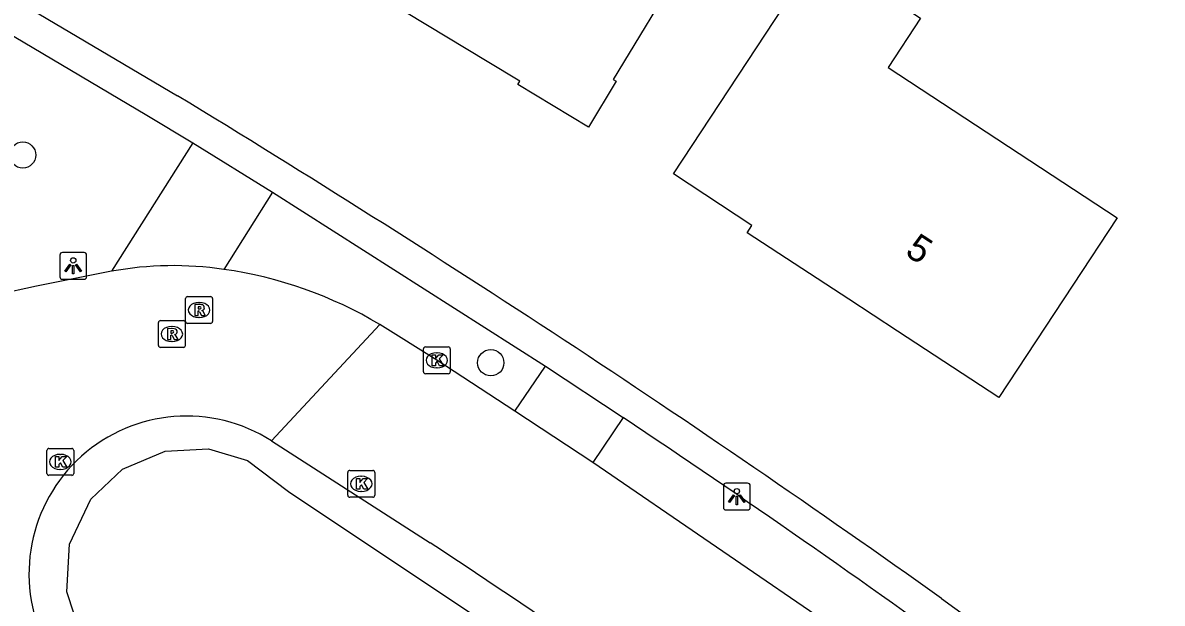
# Model space of a CAD drawing. Extents: x 160457 to 162082, y 388340 to 389736.
# Drawn here: x 160760.92 to 160803.31, y 389312.74 to 389334.34 of the extents above; entities that cross this region are included whole.
import ezdxf

# ---------------------------------------------------------------- set-up
doc = ezdxf.new("R2010")
doc.units = 0
for name, color, linetype in [('IMGEO_Boom', 7, 'Continuous'), ('IMGEO_Groenvoorziening', 7, 'Continuous'), ('IMGEO_Kolk', 7, 'Continuous'), ('IMGEO_Lichtpunt', 7, 'Continuous'), ('IMGEO_Pand', 7, 'Continuous'), ('IMGEO_Pand_nummerreeks', 7, 'Continuous'), ('IMGEO_Rijbaan_lokaal_gesloten', 7, 'Continuous'), ('IMGEO_Rioolput', 7, 'Continuous'), ('IMGEO_Voetpad_open', 7, 'Continuous')]:
    doc.layers.add(name, color=color, linetype=linetype)

msp = doc.modelspace()

# ---------------------------------------------------------------- linework, layer by layer
at = {"layer": 'IMGEO_Boom'}
for centre in [(160760.919, 389329.422), (160778.331, 389321.692)]:
    msp.add_circle(centre, 0.489, dxfattribs=at)
at = {"layer": 'IMGEO_Groenvoorziening'}
msp.add_lwpolyline([(160773.139, 389299.851), (160769.721, 389298.013), (160763.094, 389311.539), (160762.561, 389313.17), (160762.659, 389314.938), (160763.453, 389316.616), (160764.627, 389317.729), (160766.213, 389318.407), (160767.837, 389318.483), (160769.282, 389318.057), (160770.802, 389316.902), (160784.025, 389308.084), (160781.207, 389305.183)], dxfattribs=at)
at = {"layer": 'IMGEO_Kolk'}
for p, q in [((160775.825, 389321.357), (160775.825, 389322.209)), ((160775.9, 389322.283), (160776.752, 389322.283)), ((160776.826, 389322.209), (160776.826, 389321.357)), ((160776.313, 389322.063), (160776.338, 389322.063)), ((160776.752, 389321.283), (160775.9, 389321.283)), ((160776.336, 389321.503), (160776.311, 389321.503)), ((160761.817, 389317.577), (160761.817, 389318.429)), ((160761.892, 389318.503), (160762.744, 389318.503)), ((160762.818, 389318.429), (160762.818, 389317.577)), ((160762.305, 389318.283), (160762.33, 389318.283)), ((160762.744, 389317.503), (160761.892, 389317.503)), ((160762.328, 389317.723), (160762.303, 389317.723)), ((160773.013, 389316.761), (160773.013, 389317.613)), ((160773.088, 389317.687), (160773.94, 389317.687)), ((160773.501, 389317.467), (160773.526, 389317.467)), ((160774.014, 389317.613), (160774.014, 389316.761)), ((160773.94, 389316.687), (160773.088, 389316.687)), ((160773.524, 389316.907), (160773.499, 389316.907))]:
    msp.add_line(p, q, dxfattribs=at)
for points in [[(160775.825, 389321.357), (160775.825, 389322.209)], [(160775.9, 389322.283), (160776.752, 389322.283)], [(160776.826, 389322.209), (160776.826, 389321.357)], [(160776.146, 389321.983), (160776.269, 389321.983), (160776.269, 389321.832), (160776.399, 389321.983), (160776.563, 389321.983), (160776.417, 389321.832), (160776.57, 389321.583), (160776.418, 389321.583), (160776.333, 389321.747), (160776.269, 389321.68), (160776.269, 389321.583), (160776.146, 389321.583), (160776.146, 389321.983)], [(160776.752, 389321.283), (160775.9, 389321.283)], [(160761.817, 389317.577), (160761.817, 389318.429)], [(160761.892, 389318.503), (160762.744, 389318.503)], [(160762.818, 389318.429), (160762.818, 389317.577)], [(160762.138, 389318.203), (160762.261, 389318.203), (160762.261, 389318.052), (160762.391, 389318.203), (160762.555, 389318.203), (160762.409, 389318.052), (160762.562, 389317.803), (160762.41, 389317.803), (160762.325, 389317.967), (160762.261, 389317.9), (160762.261, 389317.803), (160762.138, 389317.803), (160762.138, 389318.203)], [(160762.744, 389317.503), (160761.892, 389317.503)], [(160773.013, 389316.761), (160773.013, 389317.613)], [(160773.088, 389317.687), (160773.94, 389317.687)], [(160774.014, 389317.613), (160774.014, 389316.761)], [(160773.334, 389317.387), (160773.457, 389317.387), (160773.457, 389317.236), (160773.587, 389317.387), (160773.751, 389317.387), (160773.605, 389317.236), (160773.758, 389316.987), (160773.606, 389316.987), (160773.521, 389317.151), (160773.457, 389317.084), (160773.457, 389316.987), (160773.334, 389316.987), (160773.334, 389317.387)], [(160773.94, 389316.687), (160773.088, 389316.687)]]:
    msp.add_lwpolyline(points, dxfattribs=at)
for centre, start, end in [((160775.902, 389322.207), 91.552, 178.448), ((160775.902, 389322.207), 91.552, 178.448), ((160776.75, 389322.207), 1.552, 88.448), ((160776.75, 389322.207), 1.552, 88.448), ((160775.902, 389321.359), 181.552, 268.448), ((160775.902, 389321.359), 181.552, 268.448), ((160776.75, 389321.359), 271.552, 358.448), ((160776.75, 389321.359), 271.552, 358.448), ((160761.894, 389318.427), 91.552, 178.448), ((160761.894, 389318.427), 91.552, 178.448), ((160762.742, 389318.427), 1.552, 88.448), ((160762.742, 389318.427), 1.552, 88.448), ((160761.894, 389317.579), 181.552, 268.448), ((160761.894, 389317.579), 181.552, 268.448), ((160762.742, 389317.579), 271.552, 358.448), ((160762.742, 389317.579), 271.552, 358.448), ((160773.09, 389317.611), 91.552, 178.448), ((160773.09, 389317.611), 91.552, 178.448), ((160773.938, 389317.611), 1.552, 88.448), ((160773.938, 389317.611), 1.552, 88.448), ((160773.09, 389316.763), 181.552, 268.448), ((160773.09, 389316.763), 181.552, 268.448), ((160773.938, 389316.763), 271.552, 358.448), ((160773.938, 389316.763), 271.552, 358.448)]:
    msp.add_arc(centre, 0.0765, start, end, dxfattribs=at)
for centre, major_axis, ratio, start_param, end_param in [((160776.312, 389321.783), (-0.387, 0.002), 0.722429, 4.712389, 7.853982), ((160776.337, 389321.783), (-0.39, 0.002), 0.717154, 1.570796, 4.712389), ((160762.304, 389318.003), (-0.387, 0.002), 0.722429, 4.712389, 7.853982), ((160762.329, 389318.003), (-0.39, 0.002), 0.717154, 1.570796, 4.712389), ((160773.5, 389317.187), (-0.387, 0.002), 0.722429, 4.712389, 7.853982), ((160773.525, 389317.187), (-0.39, 0.002), 0.717154, 1.570796, 4.712389)]:
    msp.add_ellipse(centre, major_axis=major_axis, ratio=ratio, start_param=start_param, end_param=end_param, dxfattribs=at)
at = {"layer": 'IMGEO_Lichtpunt'}
for p, q in [((160762.3, 389325.701), (160762.3, 389324.894)), ((160762.3, 389325.701), (160762.3, 389324.894)), ((160763.202, 389325.796), (160762.394, 389325.796)), ((160763.202, 389325.796), (160762.394, 389325.796)), ((160763.296, 389324.894), (160763.296, 389325.701)), ((160763.296, 389324.894), (160763.296, 389325.701)), ((160762.394, 389324.8), (160763.202, 389324.8)), ((160762.394, 389324.8), (160763.202, 389324.8)), ((160786.985, 389317.115), (160786.985, 389316.308)), ((160786.985, 389317.115), (160786.985, 389316.308)), ((160787.887, 389317.21), (160787.079, 389317.21)), ((160787.887, 389317.21), (160787.079, 389317.21)), ((160787.981, 389316.308), (160787.981, 389317.115)), ((160787.981, 389316.308), (160787.981, 389317.115)), ((160787.079, 389316.214), (160787.887, 389316.214)), ((160787.079, 389316.214), (160787.887, 389316.214))]:
    msp.add_line(p, q, dxfattribs=at)
for points in [[(160762.674, 389325.365), (160762.713, 389325.337), (160762.525, 389325.075), (160762.487, 389325.102), (160762.674, 389325.365)], [(160762.776, 389325.317), (160762.823, 389325.317), (160762.823, 389324.995), (160762.776, 389324.995), (160762.776, 389325.317)], [(160762.886, 389325.337), (160762.924, 389325.364), (160763.111, 389325.102), (160763.072, 389325.074), (160762.886, 389325.337)], [(160787.359, 389316.779), (160787.398, 389316.751), (160787.21, 389316.489), (160787.172, 389316.516), (160787.359, 389316.779)], [(160787.461, 389316.731), (160787.508, 389316.731), (160787.508, 389316.409), (160787.461, 389316.409), (160787.461, 389316.731)], [(160787.571, 389316.751), (160787.609, 389316.778), (160787.796, 389316.516), (160787.757, 389316.488), (160787.571, 389316.751)]]:
    msp.add_lwpolyline(points, dxfattribs=at)
for centre in [(160762.799, 389325.499), (160787.484, 389316.913)]:
    msp.add_circle(centre, 0.0994, dxfattribs=at)
for centre, start, end in [((160762.394, 389325.701), 90, 180), ((160762.394, 389325.701), 90, 180), ((160763.202, 389325.701), 0, 90), ((160763.202, 389325.701), 0, 90), ((160762.394, 389324.894), 180, 270), ((160762.394, 389324.894), 180, 270), ((160763.202, 389324.894), 270, 0), ((160763.202, 389324.894), 270, 360), ((160787.079, 389317.115), 90, 180), ((160787.079, 389317.115), 90, 180), ((160787.887, 389317.115), 0, 90), ((160787.887, 389317.115), 0, 90), ((160787.079, 389316.308), 180, 270), ((160787.079, 389316.308), 180, 270), ((160787.887, 389316.308), 270, 0), ((160787.887, 389316.308), 270, 360)]:
    msp.add_arc(centre, 0.0946, start, end, dxfattribs=at)
at = {"layer": 'IMGEO_Pand'}
for points in [[(160781.757, 389341.108), (160786.515, 389338.226), (160785.477, 389336.511), (160782.886, 389332.234), (160782.997, 389332.167), (160781.964, 389330.461), (160779.342, 389332.052), (160779.41, 389332.164), (160778.195, 389332.899), (160775.197, 389334.713), (160771.172, 389337.149), (160773.781, 389341.415), (160775.784, 389344.69), (160776.341, 389344.353), (160781.564, 389352.976), (160788.122, 389349.005), (160785.604, 389344.847), (160784.446, 389345.548), (160781.757, 389341.108)], [(160799.982, 389324.579), (160797.233, 389320.402), (160793.462, 389322.868), (160791.652, 389324.052), (160787.867, 389326.528), (160788.048, 389326.804), (160785.127, 389328.726), (160787.875, 389332.904), (160790.558, 389336.982), (160794.315, 389334.51), (160793.112, 389332.682), (160801.627, 389327.08), (160799.982, 389324.579)]]:
    msp.add_lwpolyline(points, dxfattribs=at)
at = {"layer": 'IMGEO_Rijbaan_lokaal_gesloten'}
for points in [[(160764.228, 389325.096), (160761.438, 389324.546), (160759.945, 389324.22)], [(160774.208, 389323.112), (160770.178, 389318.781)], [(160779.232, 389319.89), (160776.326, 389321.784), (160774.208, 389323.112)], [(160782.124, 389317.979), (160779.232, 389319.89)], [(160770.178, 389318.781), (160776.074, 389314.996)], [(160795.369, 389308.729), (160791.324, 389311.678), (160782.124, 389317.979)]]:
    msp.add_lwpolyline(points, dxfattribs=at)
for centre, radius, start, end in [((160766.526, 389312.556), 12.749, 81.5379, 100.3837), ((160766.234, 389309.805), 15.513, 59.0685, 81.9668), ((160767.015, 389313.846), 5.862, 57.3463, 206.3461), ((160494.488, 388889.637), 510.118, 52.85251, 56.49563)]:
    msp.add_arc(centre, radius, start, end, dxfattribs=at)
at = {"layer": 'IMGEO_Rioolput'}
for p, q in [((160766.98, 389323.23), (160766.98, 389324.082)), ((160767.055, 389324.156), (160767.907, 389324.156)), ((160767.468, 389323.936), (160767.493, 389323.936)), ((160767.981, 389324.082), (160767.981, 389323.23)), ((160767.491, 389323.376), (160767.466, 389323.376)), ((160765.968, 389322.335), (160765.968, 389323.187)), ((160766.043, 389323.261), (160766.895, 389323.261)), ((160766.456, 389323.041), (160766.481, 389323.041)), ((160766.969, 389323.187), (160766.969, 389322.335)), ((160767.907, 389323.156), (160767.055, 389323.156)), ((160766.895, 389322.261), (160766.043, 389322.261)), ((160766.479, 389322.481), (160766.454, 389322.481))]:
    msp.add_line(p, q, dxfattribs=at)
for points in [[(160766.98, 389323.23), (160766.98, 389324.082)], [(160767.055, 389324.156), (160767.907, 389324.156)], [(160767.569, 389323.854), (160767.317, 389323.856), (160767.317, 389323.456)], [(160767.981, 389324.082), (160767.981, 389323.23)], [(160767.317, 389323.456), (160767.441, 389323.456), (160767.441, 389323.618), (160767.452, 389323.618)], [(160767.495, 389323.775), (160767.441, 389323.775), (160767.441, 389323.694)], [(160767.441, 389323.694), (160767.493, 389323.694)], [(160767.499, 389323.589), (160767.57, 389323.456), (160767.71, 389323.456), (160767.645, 389323.582)], [(160765.968, 389322.335), (160765.968, 389323.187)], [(160766.043, 389323.261), (160766.895, 389323.261)], [(160766.557, 389322.959), (160766.305, 389322.961), (160766.305, 389322.561)], [(160766.969, 389323.187), (160766.969, 389322.335)], [(160767.907, 389323.156), (160767.055, 389323.156)], [(160766.305, 389322.561), (160766.429, 389322.561), (160766.429, 389322.723), (160766.44, 389322.723)], [(160766.483, 389322.88), (160766.429, 389322.88), (160766.429, 389322.799)], [(160766.429, 389322.799), (160766.481, 389322.799)], [(160766.487, 389322.694), (160766.558, 389322.561), (160766.698, 389322.561), (160766.633, 389322.687)], [(160766.895, 389322.261), (160766.043, 389322.261)]]:
    msp.add_lwpolyline(points, dxfattribs=at)
for centre, radius, start, end in [((160767.057, 389324.08), 0.0765, 91.552, 178.448), ((160767.057, 389324.08), 0.0765, 91.552, 178.448), ((160767.568, 389323.744), 0.109, 350.3612, 89.416), ((160767.905, 389324.08), 0.0765, 1.552, 88.448), ((160767.905, 389324.08), 0.0765, 1.552, 88.448), ((160767.451, 389323.565), 0.0533, 26.0293, 88.6989), ((160767.477, 389323.883), 0.19, 274.7715, 282.9687), ((160767.501, 389323.679), 0.0964, 77.0061, 93.1865), ((160767.515, 389323.736), 0.0378, 276.6634, 79.6772), ((160767.566, 389323.744), 0.112, 277.5842, 350.9817), ((160767.55, 389323.529), 0.108, 29.5134, 73.7905), ((160766.045, 389323.185), 0.0765, 91.552, 178.448), ((160766.045, 389323.185), 0.0765, 91.552, 178.448), ((160766.556, 389322.849), 0.109, 350.3612, 89.416), ((160766.893, 389323.185), 0.0765, 1.552, 88.448), ((160766.893, 389323.185), 0.0765, 1.552, 88.448), ((160767.057, 389323.232), 0.0765, 181.552, 268.448), ((160767.057, 389323.232), 0.0765, 181.552, 268.448), ((160767.905, 389323.232), 0.0765, 271.552, 358.448), ((160767.905, 389323.232), 0.0765, 271.552, 358.448), ((160766.439, 389322.67), 0.0533, 26.0293, 88.6989), ((160766.465, 389322.988), 0.19, 274.7715, 282.9687), ((160766.489, 389322.784), 0.0964, 77.0061, 93.1865), ((160766.503, 389322.841), 0.0378, 276.6634, 79.6772), ((160766.554, 389322.849), 0.112, 277.5842, 350.9817), ((160766.538, 389322.634), 0.108, 29.5134, 73.7905), ((160766.045, 389322.337), 0.0765, 181.552, 268.448), ((160766.045, 389322.337), 0.0765, 181.552, 268.448), ((160766.893, 389322.337), 0.0765, 271.552, 358.448), ((160766.893, 389322.337), 0.0765, 271.552, 358.448)]:
    msp.add_arc(centre, radius, start, end, dxfattribs=at)
for centre, major_axis, ratio, start_param, end_param in [((160767.467, 389323.656), (-0.387, 0.002), 0.722429, 4.712389, 7.853982), ((160767.492, 389323.656), (-0.39, 0.002), 0.717154, 1.570796, 4.712389), ((160766.455, 389322.761), (-0.387, 0.002), 0.722429, 4.712389, 7.853982), ((160766.48, 389322.761), (-0.39, 0.002), 0.717154, 1.570796, 4.712389)]:
    msp.add_ellipse(centre, major_axis=major_axis, ratio=ratio, start_param=start_param, end_param=end_param, dxfattribs=at)
at = {"layer": 'IMGEO_Voetpad_open'}
for points in [[(160752.2, 389342.566), (160752.041, 389341.508), (160752.332, 389340.518), (160752.954, 389339.775), (160753.034, 389339.673), (160758.388, 389336.534), (160766.683, 389331.624)], [(160750.601, 389339.623), (160757.792, 389335.507), (160765.54, 389330.906), (160767.248, 389329.874)], [(160767.248, 389329.874), (160764.228, 389325.096)], [(160767.248, 389329.874), (160770.217, 389328.04)], [(160770.217, 389328.04), (160768.402, 389325.166)], [(160770.217, 389328.04), (160780.361, 389321.567)], [(160779.232, 389319.89), (160780.361, 389321.567)], [(160780.361, 389321.567), (160783.251, 389319.651)], [(160783.251, 389319.651), (160782.124, 389317.979)], [(160795.093, 389312.922), (160801.68, 389308.146), (160807.977, 389303.491)]]:
    msp.add_lwpolyline(points, dxfattribs=at)
for centre, radius, start, end in [((160505.022, 388901.736), 503.259, 56.73567, 58.67227), ((160524.904, 388933.618), 465.697, 54.53665, 56.6295), ((160562.078, 388988.112), 398.542, 53.9584, 56.29234)]:
    msp.add_arc(centre, radius, start, end, dxfattribs=at)

# ---------------------------------------------------------------- texts
at = {"layer": 'IMGEO_Pand_nummerreeks'}
msp.add_text('5', height=1, rotation=326.8126, dxfattribs=at).set_placement((160793.699, 389325.725))

doc.saveas('drawing.dxf')
